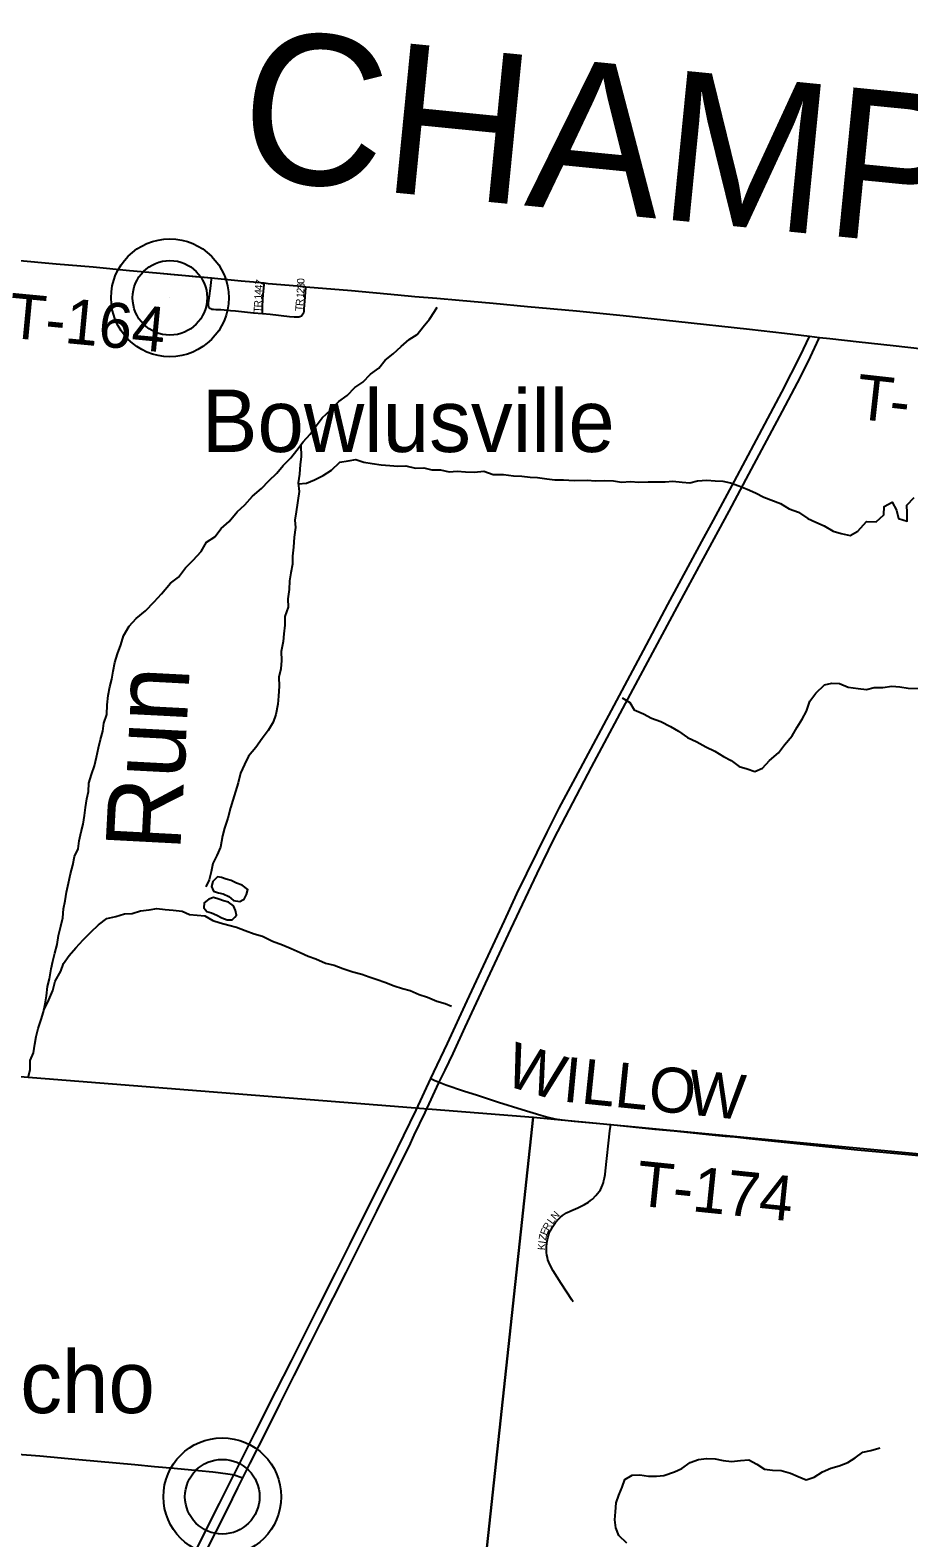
# Model space of a CAD drawing. Extents: x 1410790 to 1770854, y 566777 to 831614.
# Drawn here: x 1603899 to 1609768, y 732405 to 742468 of the extents above; entities that cross this region are included whole.
import ezdxf

# ---------------------------------------------------------------- set-up
doc = ezdxf.new("R2010")
doc.units = 0
for name, color, linetype in [('GM_X_Adjacent_County', 7, 'Continuous'), ('GM_X_Adjacent_County_Text', 7, 'Continuous'), ('GM_X_County', 7, 'Continuous'), ('GM_X_County_Road', 7, 'Continuous'), ('GM_X_Minor_Lake', 7, 'Continuous'), ('GM_X_Minor_River', 7, 'Continuous'), ('GM_X_Minor_River_Text', 7, 'Continuous'), ('GM_X_Section', 7, 'Continuous'), ('GM_X_Township', 7, 'Continuous'), ('GM_X_Township_Road', 7, 'Continuous'), ('GM_X_Township_Road_Text', 7, 'Continuous'), ('GM_X_Township_Subdivision', 7, 'Continuous'), ('GM_X_Township_Subdivision_Text', 7, 'Continuous'), ('GM_X_Unincorporated', 7, 'Continuous'), ('GM_X_Unincorporated_Location', 7, 'Continuous'), ('GM_X_Unincorporated_Text', 7, 'Continuous')]:
    doc.layers.add(name, color=color, linetype=linetype)

msp = doc.modelspace()

# ---------------------------------------------------------------- linework, layer by layer
at = {"layer": 'GM_X_Adjacent_County'}
msp.add_lwpolyline([(1603806, 740933), (1604073, 740909), (1604319, 740888), (1604562, 740865), (1604743, 740849), (1604937, 740831), (1605109, 740815), (1605131, 740813), (1605309, 740796), (1605390, 740788), (1605462, 740781), (1605488, 740778), (1605684, 740761), (1605741, 740756), (1606044, 740730), (1606355, 740701), (1606469, 740691), (1606616, 740679), (1606764, 740667), (1606992, 740646), (1607221, 740625), (1607548, 740594), (1607859, 740563), (1608212, 740527), (1608704, 740473), (1608936, 740447), (1609104, 740426), (1609170, 740418), (1609240, 740411), (1609435, 740389), (1609663, 740364), (1610152, 740309)], dxfattribs=at)
at = {"layer": 'GM_X_County'}
msp.add_lwpolyline([(1603806, 740933), (1604073, 740909), (1604319, 740888), (1604562, 740865), (1604743, 740849), (1604937, 740831), (1605109, 740815), (1605131, 740813), (1605309, 740796), (1605390, 740788), (1605462, 740781), (1605488, 740778), (1605684, 740761), (1605741, 740756), (1606044, 740730), (1606355, 740701), (1606469, 740691), (1606616, 740679), (1606764, 740667), (1606992, 740646), (1607221, 740625), (1607548, 740594), (1607859, 740563), (1608212, 740527), (1608704, 740473), (1608936, 740447), (1609104, 740426), (1609170, 740418), (1609240, 740411), (1609435, 740389), (1609663, 740364), (1610152, 740309)], dxfattribs=at)
at = {"layer": 'GM_X_County_Road'}
for points in [[(1606575, 735471), (1606595, 735514), (1606687, 735706), (1606818, 735989), (1606942, 736257), (1607067, 736524), (1607149, 736703), (1607351, 737115), (1607433, 737276), (1607541, 737479), (1607781, 737927), (1607995, 738327), (1608158, 738634), (1608385, 739055), (1608463, 739199), (1608603, 739459), (1608750, 739734), (1608919, 740053), (1609045, 740302), (1609101, 740419), (1609104, 740426)], [(1606631, 735446), (1606670, 735527), (1606723, 735639), (1606804, 735815), (1606971, 736172), (1607109, 736467), (1607285, 736840), (1607399, 737074), (1607648, 737550), (1607927, 738069), (1608220, 738617), (1608395, 738941), (1608567, 739259), (1608698, 739504), (1608924, 739925), (1609043, 740152), (1609110, 740287), (1609166, 740409), (1609170, 740418)], [(1605260, 732826), (1605263, 732832), (1605399, 733104), (1605539, 733382), (1605644, 733587), (1605821, 733938), (1605938, 734173), (1606033, 734364), (1606313, 734921), (1606476, 735261), (1606575, 735471)], [(1605320, 732807), (1605369, 732904), (1605482, 733126), (1605569, 733301), (1605663, 733490), (1605774, 733710), (1605839, 733838), (1606009, 734177), (1606076, 734311), (1606215, 734586), (1606304, 734766), (1606430, 735018), (1606464, 735092), (1606537, 735244), (1606629, 735443), (1606631, 735446)], [(1603678, 732977), (1603816, 732965), (1603963, 732952), (1604224, 732928), (1604599, 732894), (1604730, 732881), (1604861, 732870), (1605024, 732855), (1605119, 732846)], [(1604408, 731025), (1604418, 731047), (1604499, 731226), (1604659, 731586), (1604815, 731929), (1604893, 732092), (1605046, 732400), (1605164, 732635), (1605260, 732826)], [(1604467, 731006), (1604469, 731011), (1604581, 731263), (1604812, 731770), (1604902, 731968), (1604994, 732159), (1605214, 732593), (1605286, 732739), (1605320, 732807)], [(1605119, 732846), (1605154, 732842), (1605235, 732831), (1605248, 732828), (1605260, 732826)], [(1605260, 732826), (1605268, 732823), (1605307, 732811), (1605320, 732807)]]:
    msp.add_lwpolyline(points, dxfattribs=at)
at = {"layer": 'GM_X_Minor_Lake'}
for points in [[(1605150, 736817), (1605120, 736786), (1605109, 736752), (1605124, 736722), (1605156, 736711), (1605188, 736704), (1605226, 736687), (1605257, 736660), (1605299, 736653), (1605319, 736663)], [(1605319, 736663), (1605329, 736669), (1605344, 736700), (1605353, 736732), (1605314, 736761), (1605278, 736774), (1605242, 736793), (1605208, 736802), (1605177, 736813), (1605150, 736817)], [(1605265, 736549), (1605277, 736562), (1605271, 736592), (1605256, 736624), (1605223, 736649), (1605191, 736658), (1605159, 736669), (1605123, 736680), (1605093, 736668), (1605062, 736643), (1605059, 736611), (1605071, 736597)], [(1605071, 736597), (1605079, 736587), (1605111, 736576), (1605146, 736561), (1605178, 736544), (1605214, 736531), (1605248, 736530), (1605265, 736549)]]:
    msp.add_lwpolyline(points, dxfattribs=at)
at = {"layer": 'GM_X_Minor_River'}
for points in [[(1604185, 736896), (1604196, 736953), (1604219, 737005), (1604227, 737057), (1604240, 737117), (1604252, 737169), (1604261, 737227), (1604268, 737279), (1604278, 737337), (1604289, 737388), (1604290, 737443), (1604308, 737500), (1604329, 737558), (1604341, 737616), (1604356, 737678), (1604368, 737734), (1604385, 737789), (1604392, 737843), (1604410, 737901), (1604413, 737965), (1604419, 738027), (1604432, 738085), (1604444, 738137), (1604453, 738189), (1604464, 738249), (1604482, 738306), (1604505, 738366), (1604523, 738426), (1604560, 738491), (1604606, 738542), (1604669, 738593), (1604727, 738653), (1604776, 738706), (1604836, 738777), (1604889, 738818), (1604937, 738879), (1604988, 738932), (1605040, 738989), (1605077, 739050), (1605132, 739087), (1605174, 739142), (1605227, 739189), (1605281, 739254), (1605332, 739300), (1605383, 739359), (1605443, 739410), (1605494, 739461), (1605547, 739512), (1605589, 739563), (1605640, 739614), (1605681, 739665), (1605723, 739720), (1605770, 739771), (1605810, 739828), (1605849, 739880), (1605908, 739934), (1605960, 739989), (1606017, 740030), (1606068, 740083), (1606121, 740120), (1606171, 740172), (1606228, 740213), (1606271, 740266), (1606324, 740307), (1606376, 740356), (1606431, 740403), (1606484, 740438), (1606523, 740489), (1606567, 740540), (1606600, 740591), (1606617, 740620)], [(1605706, 739698), (1605708, 739620), (1605703, 739570), (1605698, 739506), (1605688, 739446), (1605695, 739390), (1605675, 739254), (1605666, 739198), (1605671, 739148), (1605663, 739084), (1605658, 739018), (1605652, 738958), (1605651, 738905), (1605639, 738846), (1605632, 738792), (1605629, 738735), (1605619, 738672), (1605622, 738617), (1605600, 738556), (1605599, 738496), (1605593, 738439), (1605588, 738389), (1605576, 738322), (1605577, 738261), (1605573, 738205), (1605560, 738149), (1605561, 738089), (1605557, 738023), (1605552, 737969), (1605540, 737901), (1605521, 737849), (1605489, 737794), (1605448, 737741), (1605406, 737680), (1605357, 737623), (1605331, 737567), (1605304, 737510), (1605288, 737444), (1605271, 737388), (1605253, 737330), (1605236, 737277), (1605218, 737209), (1605197, 737143), (1605183, 737090), (1605170, 737016), (1605146, 736960), (1605119, 736907), (1605107, 736851), (1605094, 736797), (1605072, 736750)], [(1605689, 739440), (1605744, 739445), (1605797, 739466), (1605856, 739496), (1605911, 739531), (1605968, 739586), (1606022, 739594), (1606075, 739603), (1606128, 739584), (1606184, 739576), (1606244, 739567), (1606302, 739563), (1606354, 739558), (1606408, 739561), (1606472, 739545), (1606528, 739548), (1606582, 739534), (1606640, 739533), (1606698, 739520), (1606750, 739524), (1606806, 739521), (1606866, 739519), (1606928, 739524), (1606992, 739502), (1607060, 739503), (1607128, 739493), (1607182, 739492), (1607238, 739486), (1607288, 739483), (1607350, 739473), (1607404, 739466), (1607462, 739467), (1607532, 739463), (1607618, 739465), (1607674, 739461), (1607736, 739462), (1607795, 739461), (1607848, 739451), (1607909, 739456), (1607963, 739452), (1608027, 739453), (1608079, 739454), (1608139, 739454), (1608191, 739459), (1608253, 739451), (1608305, 739446), (1608356, 739461), (1608418, 739465), (1608474, 739460), (1608524, 739459), (1608576, 739447), (1608633, 739426), (1608687, 739405), (1608744, 739381), (1608800, 739352), (1608911, 739309), (1608968, 739273), (1609030, 739252), (1609093, 739210), (1609146, 739185), (1609202, 739159), (1609263, 739124), (1609315, 739108), (1609375, 739095), (1609427, 739124), (1609485, 739188), (1609549, 739187), (1609600, 739234), (1609602, 739290), (1609657, 739317), (1609685, 739264), (1609698, 739209), (1609756, 739192), (1609757, 739246), (1609754, 739298), (1609802, 739349)], [(1607853, 738011), (1607905, 737981), (1607933, 737931), (1607995, 737905), (1608048, 737876), (1608110, 737854), (1608175, 737820), (1608228, 737789), (1608290, 737747), (1608351, 737718), (1608412, 737686), (1608472, 737657), (1608529, 737621), (1608580, 737594), (1608634, 737554), (1608687, 737539), (1608739, 737520), (1608790, 737543), (1608837, 737594), (1608896, 737644), (1608938, 737699), (1608989, 737758), (1609021, 737816), (1609054, 737869), (1609085, 737924), (1609107, 737990), (1609146, 738043), (1609204, 738098), (1609254, 738109), (1609304, 738108), (1609362, 738084), (1609430, 738074), (1609484, 738067), (1609536, 738080), (1609594, 738082), (1609653, 738089), (1609707, 738086), (1609762, 738076), (1609873, 738074)], [(1603885, 735475), (1603899, 735531), (1603900, 735591), (1603922, 735642), (1603929, 735700), (1603938, 735752), (1603952, 735806), (1603973, 735864), (1603988, 735916), (1604000, 735969), (1604009, 736023), (1604015, 736085), (1604028, 736137), (1604040, 736203), (1604051, 736255), (1604064, 736307), (1604080, 736365), (1604089, 736425), (1604103, 736488), (1604116, 736544), (1604121, 736604), (1604133, 736658), (1604142, 736714), (1604154, 736776), (1604169, 736838), (1604185, 736896)], [(1603992, 735931), (1604024, 735997), (1604050, 736058), (1604066, 736122), (1604103, 736187), (1604121, 736239), (1604160, 736292), (1604205, 736343), (1604253, 736396), (1604304, 736449), (1604355, 736496), (1604412, 736539), (1604471, 736553), (1604529, 736570), (1604580, 736573), (1604636, 736590), (1604694, 736598), (1604745, 736605), (1604801, 736599), (1604855, 736594), (1604913, 736589), (1604964, 736565), (1605014, 736562), (1605066, 736557), (1605118, 736525), (1605169, 736510), (1605225, 736495), (1605277, 736481), (1605334, 736460), (1605394, 736438), (1605450, 736421), (1605517, 736387), (1605584, 736363), (1605642, 736338), (1605703, 736312), (1605755, 736287), (1605807, 736270), (1605872, 736240), (1605930, 736227), (1605987, 736205), (1606053, 736183), (1606113, 736168), (1606164, 736149), (1606216, 736133), (1606268, 736114), (1606329, 736090), (1606385, 736071), (1606437, 736058), (1606498, 736032), (1606552, 736015), (1606615, 735987), (1606671, 735972), (1606713, 735955)], [(1607885, 732371), (1607830, 732421), (1607810, 732472), (1607803, 732526), (1607808, 732578), (1607812, 732638), (1607831, 732690), (1607852, 732743), (1607870, 732795), (1607920, 732824), (1607971, 732827), (1608028, 732817), (1608081, 732818), (1608131, 732821), (1608202, 732847), (1608252, 732868), (1608307, 732909), (1608362, 732929), (1608416, 732936), (1608474, 732933), (1608528, 732921), (1608582, 732916), (1608644, 732922), (1608698, 732925), (1608752, 732898), (1608803, 732864), (1608857, 732857), (1608915, 732856), (1608977, 732838), (1609028, 732815), (1609082, 732793), (1609136, 732810), (1609191, 732845), (1609246, 732870), (1609303, 732886), (1609359, 732909), (1609410, 732940), (1609461, 732977), (1609514, 732989), (1609566, 733004), (1609576, 733006)]]:
    msp.add_lwpolyline(points, dxfattribs=at)
at = {"layer": 'GM_X_Section'}
for points in [[(1601918, 735637), (1607259, 735214), (1606672, 729773), (1601353, 730212)], [(1607259, 735214), (1612490, 734716), (1611964, 729288), (1606672, 729773)]]:
    msp.add_lwpolyline(points, close=True, dxfattribs=at)
at = {"layer": 'GM_X_Township'}
msp.add_lwpolyline([(1603806, 740933), (1604073, 740909), (1604319, 740888), (1604562, 740865), (1604743, 740849), (1604937, 740831), (1605109, 740815), (1605131, 740813), (1605309, 740796), (1605390, 740788), (1605462, 740781), (1605488, 740778), (1605684, 740761), (1605741, 740756), (1606044, 740730), (1606355, 740701), (1606469, 740691), (1606616, 740679), (1606764, 740667), (1606992, 740646), (1607221, 740625), (1607548, 740594), (1607859, 740563), (1608212, 740527), (1608704, 740473), (1608936, 740447), (1609104, 740426), (1609170, 740418), (1609240, 740411), (1609435, 740389), (1609663, 740364), (1610152, 740309)], dxfattribs=at)
at = {"layer": 'GM_X_Township_Road'}
for points in [[(1603806, 740933), (1604073, 740909), (1604319, 740888), (1604562, 740865), (1604743, 740849), (1604861, 740838)], [(1604861, 740838), (1604937, 740831), (1605003, 740825)], [(1605003, 740825), (1605109, 740815)], [(1605109, 740815), (1605131, 740813), (1605309, 740796), (1605390, 740788), (1605462, 740781)], [(1605462, 740781), (1605488, 740778), (1605684, 740761), (1605741, 740756)], [(1605741, 740756), (1606044, 740730), (1606355, 740701), (1606469, 740691), (1606616, 740679), (1606764, 740667), (1606992, 740646), (1607221, 740625), (1607548, 740594), (1607859, 740564), (1608212, 740527), (1608704, 740473), (1608936, 740447), (1609104, 740426)], [(1609104, 740426), (1609137, 740422), (1609170, 740418)], [(1609170, 740418), (1609240, 740411), (1609435, 740389), (1609663, 740364), (1610152, 740309), (1610413, 740282), (1610691, 740251)], [(1606575, 735471), (1606602, 735459), (1606631, 735446)], [(1606631, 735446), (1606653, 735437), (1606676, 735429), (1606794, 735389), (1606887, 735359), (1607027, 735314), (1607184, 735265), (1607309, 735226), (1607356, 735213), (1607403, 735203), (1607452, 735195), (1607532, 735186), (1607679, 735173), (1607775, 735164)], [(1607775, 735164), (1607777, 735164), (1608071, 735134), (1608200, 735122), (1608264, 735116), (1608475, 735092), (1608540, 735087), (1608605, 735081), (1608702, 735070), (1609424, 734995), (1609765, 734964), (1609880, 734952), (1609961, 734944), (1610351, 734906), (1610432, 734899), (1610514, 734891), (1610612, 734881), (1610808, 734862), (1611020, 734841), (1611444, 734797), (1611572, 734785), (1611702, 734772), (1611882, 734754), (1611914, 734751)]]:
    msp.add_lwpolyline(points, dxfattribs=at)
at = {"layer": 'GM_X_Township_Subdivision'}
for points in [[(1605109, 740815), (1605108, 740805), (1605101, 740745), (1605095, 740696), (1605088, 740648), (1605088, 740632), (1605089, 740625), (1605091, 740620), (1605095, 740615), (1605099, 740612), (1605104, 740610), (1605110, 740607), (1605116, 740606), (1605124, 740606), (1605140, 740605), (1605173, 740603), (1605238, 740597), (1605271, 740594), (1605390, 740582), (1605450, 740577)], [(1605450, 740577), (1605450, 740583), (1605451, 740623), (1605452, 740670), (1605456, 740704), (1605461, 740768), (1605462, 740781)], [(1605450, 740577), (1605501, 740572), (1605630, 740558), (1605663, 740555), (1605679, 740554), (1605693, 740556), (1605701, 740558), (1605710, 740562), (1605716, 740568), (1605721, 740574), (1605726, 740583), (1605728, 740593), (1605730, 740606), (1605736, 740688), (1605737, 740721), (1605740, 740746), (1605741, 740756)], [(1607526, 733981), (1607517, 733995), (1607445, 734104), (1607392, 734187), (1607376, 734216), (1607363, 734246), (1607357, 734261), (1607353, 734277), (1607350, 734293), (1607348, 734310), (1607348, 734343), (1607350, 734375), (1607356, 734408), (1607361, 734424), (1607366, 734439), (1607373, 734454), (1607380, 734469), (1607389, 734483), (1607408, 734510), (1607430, 734534), (1607442, 734545), (1607454, 734556), (1607468, 734565), (1607482, 734574), (1607511, 734589), (1607556, 734609), (1607601, 734630), (1607629, 734647), (1607642, 734656), (1607655, 734667), (1607678, 734690), (1607699, 734716), (1607707, 734729), (1607715, 734744), (1607721, 734759), (1607728, 734777), (1607731, 734791), (1607735, 734809), (1607739, 734831), (1607742, 734855), (1607771, 735121), (1607774, 735151), (1607775, 735164)]]:
    msp.add_lwpolyline(points, dxfattribs=at)
at = {"layer": 'GM_X_Unincorporated'}
for centre, radius in [((1604832, 740682), 393), ((1604832, 740682), 249), ((1605182, 732680), 393), ((1605182, 732680), 249)]:
    msp.add_circle(centre, radius, dxfattribs=at)
at = {"layer": 'GM_X_Unincorporated_Location'}
for p, q in [((1604832, 740682), (1604832, 740682)), ((1605182, 732680), (1605182, 732680))]:
    msp.add_line(p, q, dxfattribs=at)

# ---------------------------------------------------------------- texts
at = {"layer": 'GM_X_Adjacent_County_Text'}
msp.add_text('CHAMPAIGN COUNTY', height=1000, rotation=354.354, dxfattribs=at).set_placement((1605272, 741489))
at = {"layer": 'GM_X_Minor_River_Text'}
msp.add_text('Run', height=499.9, rotation=87.0063, dxfattribs=at).set_placement((1604901, 736984))
at = {"layer": 'GM_X_Township_Road_Text'}
for s, rotation, p in [('T-164', 354.5583, (1603746, 740417)), ('T', 353.6528, (1609404, 739876)), ('-', 353.6652, (1609627, 739851)), ('W', 343.2022, (1607054, 735431)), ('I', 354.5256, (1607450, 735318)), ('L', 354.0839, (1607572, 735306)), ('L', 354.1285, (1607795, 735283)), ('O', 354.1346, (1608019, 735260)), ('W', 354.1328, (1608281, 735233)), ('T-174', 354.1305, (1607937, 734625))]:
    msp.add_text(s, height=300, rotation=rotation, dxfattribs=at).set_placement(p)
at = {"layer": 'GM_X_Township_Subdivision_Text'}
for s, rotation, p in [('4', 85.3427, (1605448, 740731)), ('7', 74.6079, (1605450, 740759)), ('2', 85.9132, (1605728, 740710)), ('0', 89.9267, (1605731, 740776)), ('3', 88.7506, (1605731, 740744)), ('R', 87.157, (1605443, 740617)), ('1', 87.1579, (1605445, 740670)), ('4', 87.1816, (1605447, 740701)), ('R', 85.1375, (1605721, 740626)), ('1', 85.1415, (1605726, 740679)), ('T', 87.158, (1605441, 740582)), ('T', 85.1592, (1605718, 740591)), ('R', 60.1527, (1607361, 734451)), ('L', 53.7256, (1607388, 734495)), ('N', 48.3864, (1607408, 734523)), ('Z', 79.3384, (1607343, 734388)), ('E', 68.4015, (1607349, 734420)), ('K', 85.4923, (1607337, 734324)), ('I', 82.3274, (1607341, 734367))]:
    msp.add_text(s, height=50, rotation=rotation, dxfattribs=at).set_placement(p)
at = {"layer": 'GM_X_Unincorporated_Text'}
for s, p in [('Bowlusville', (1605045, 739653)), ('Glen Echo', (1602128, 733238))]:
    msp.add_text(s, height=417, rotation=0, dxfattribs=at).set_placement(p)

doc.saveas('drawing.dxf')
